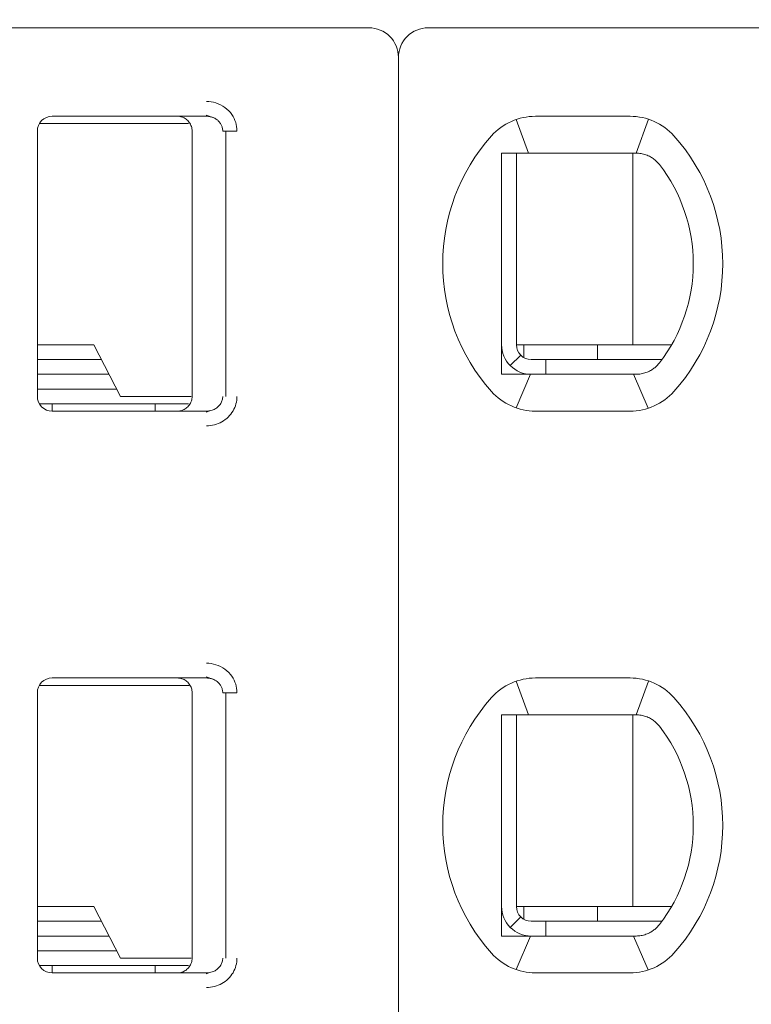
# Model space of a CAD drawing. Header units: millimetres. Extents: x -1114 to 1396, y -630 to 631.
# Tile 535 of 656: x 834.92 to 839.89, y -479.63 to -472.95. Entities that reach past the tile are written whole.
import ezdxf

# ---------------------------------------------------------------- set-up
doc = ezdxf.new("R2010")
doc.units = ezdxf.units.MM
doc.header["$MEASUREMENT"] = 0

msp = doc.modelspace()

# ---------------------------------------------------------------- linework, layer by layer
at = {"lineweight": 18}
for points, knots in [([(1038.9843, -629.7647), (1038.9843, -629.7647), (-1111.4882, -629.7647), (-1111.4882, -629.7647), (-1111.4882, -629.7647), (-1111.4882, -629.7647), (-1111.4882, 630.7883), (-1111.4882, 630.7883), (-1111.4882, 630.7883), (-1111.4882, 630.7883), (1038.9843, 630.7883), (1038.9843, 630.7883)], [0, 0, 0, 0, 0.333333, 0.333333, 0.333333, 0.333333, 0.666667, 0.666667, 0.666667, 0.666667, 1, 1, 1, 1]), ([(837.4928, -473.209), (837.4928, -473.1559), (837.4717, -473.105), (837.4342, -473.0675), (837.4342, -473.0675), (837.3967, -473.03), (837.3459, -473.009), (837.2928, -473.009)], [0, 0, 0, 0, 0.5, 0.5, 0.5, 0.5, 1, 1, 1, 1]), ([(837.6928, -473.009), (837.6398, -473.009), (837.5889, -473.03), (837.5514, -473.0675), (837.5514, -473.0675), (837.5139, -473.105), (837.4928, -473.1559), (837.4928, -473.209)], [0, 0, 0, 0, 0.5, 0.5, 0.5, 0.5, 1, 1, 1, 1]), ([(836.1902, -473.509), (836.2123, -473.5088), (836.2334, -473.5121), (836.2545, -473.5188), (836.2545, -473.5188), (836.2756, -473.5256), (836.2967, -473.5359), (836.3152, -473.5495), (836.3152, -473.5495), (836.3338, -473.5631), (836.3499, -473.5801), (836.3621, -473.5973), (836.3621, -473.5973), (836.3743, -473.6145), (836.3826, -473.632), (836.3883, -473.6506), (836.3883, -473.6506), (836.394, -473.6691), (836.3972, -473.6886), (836.3973, -473.709)], [0, 0, 0, 0, 0.2, 0.2, 0.2, 0.2, 0.4, 0.4, 0.4, 0.4, 0.6, 0.6, 0.6, 0.6, 0.8, 0.8, 0.8, 0.8, 1, 1, 1, 1]), ([(835.1428, -473.609), (835.1163, -473.609), (835.0909, -473.6195), (835.0721, -473.6382), (835.0721, -473.6382), (835.0533, -473.657), (835.0428, -473.6824), (835.0428, -473.709)], [0, 0, 0, 0, 0.5, 0.5, 0.5, 0.5, 1, 1, 1, 1]), ([(835.1428, -473.609), (835.1163, -473.609), (835.0909, -473.6195), (835.0721, -473.6382), (835.0721, -473.6382), (835.0533, -473.657), (835.0428, -473.6824), (835.0428, -473.709)], [0, 0, 0, 0, 0.5, 0.5, 0.5, 0.5, 1, 1, 1, 1]), ([(836.0928, -473.709), (836.0928, -473.6985), (836.0912, -473.6881), (836.0879, -473.6781), (836.0879, -473.6781), (836.0847, -473.6682), (836.0799, -473.6587), (836.0738, -473.6503), (836.0738, -473.6503), (836.0677, -473.6418), (836.0602, -473.6343), (836.0518, -473.6282), (836.0518, -473.6282), (836.0433, -473.622), (836.0339, -473.6172), (836.0239, -473.6139), (836.0239, -473.6139), (836.0139, -473.6106), (836.0034, -473.609), (835.9928, -473.609)], [0, 0, 0, 0, 0.2, 0.2, 0.2, 0.2, 0.4, 0.4, 0.4, 0.4, 0.6, 0.6, 0.6, 0.6, 0.8, 0.8, 0.8, 0.8, 1, 1, 1, 1]), ([(836.1902, -473.609), (836.199, -473.609), (836.2077, -473.6099), (836.2162, -473.6118), (836.2162, -473.6118), (836.2246, -473.6136), (836.2327, -473.6163), (836.2405, -473.6199), (836.2405, -473.6199), (836.248, -473.6234), (836.2552, -473.6277), (836.2618, -473.6328), (836.2618, -473.6328), (836.268, -473.6375), (836.2736, -473.6429), (836.2785, -473.6488), (836.2785, -473.6488), (836.283, -473.6543), (836.287, -473.6602), (836.2902, -473.6664), (836.2902, -473.6664), (836.2935, -473.6727), (836.296, -473.6792), (836.2978, -473.686), (836.2978, -473.686), (836.2997, -473.6935), (836.3007, -473.7012), (836.3007, -473.709)], [0, 0, 0, 0, 0.142857, 0.142857, 0.142857, 0.142857, 0.285714, 0.285714, 0.285714, 0.285714, 0.428571, 0.428571, 0.428571, 0.428571, 0.571429, 0.571429, 0.571429, 0.571429, 0.714286, 0.714286, 0.714286, 0.714286, 0.857143, 0.857143, 0.857143, 0.857143, 1, 1, 1, 1]), ([(838.2543, -473.859), (838.2475, -473.859), (838.2407, -473.859), (838.2339, -473.859), (838.2339, -473.859), (838.2271, -473.859), (838.2203, -473.859), (838.2134, -473.859), (838.2134, -473.859), (838.2066, -473.859), (838.1997, -473.859), (838.1928, -473.859)], [0, 0, 0, 0, 0.333333, 0.333333, 0.333333, 0.333333, 0.666667, 0.666667, 0.666667, 0.666667, 1, 1, 1, 1]), ([(838.1928, -473.859), (838.1928, -473.9099), (838.1928, -473.9624), (838.1928, -474.0173), (838.1928, -474.0173), (838.1928, -474.0448), (838.1928, -474.0729), (838.1928, -474.1018), (838.1928, -474.1018), (838.1928, -474.1163), (838.1928, -474.131), (838.1928, -474.1459), (838.1928, -474.1459), (838.1928, -474.1608), (838.1928, -474.176), (838.1928, -474.1913), (838.1928, -474.1913), (838.1928, -474.2221), (838.1928, -474.2537), (838.1928, -474.2864), (838.1928, -474.2864), (838.1928, -474.3191), (838.1928, -474.3529), (838.1928, -474.3883), (838.1928, -474.3883), (838.1928, -474.4059), (838.1928, -474.4239), (838.1928, -474.442), (838.1928, -474.442), (838.1928, -474.4601), (838.1928, -474.4784), (838.1928, -474.4969), (838.1928, -474.4969), (838.1928, -474.5154), (838.1928, -474.5341), (838.1928, -474.553), (838.1928, -474.553), (838.1928, -474.572), (838.1928, -474.5913), (838.1928, -474.6103), (838.1928, -474.6103), (838.1928, -474.6483), (838.1928, -474.6859), (838.1928, -474.7229), (838.1928, -474.7229), (838.1928, -474.7322), (838.1928, -474.7415), (838.1928, -474.7507), (838.1928, -474.7507), (838.1928, -474.7599), (838.1928, -474.7691), (838.1928, -474.7782), (838.1928, -474.7782), (838.1928, -474.7964), (838.1928, -474.8142), (838.1928, -474.8317), (838.1928, -474.8317), (838.1928, -474.8667), (838.1928, -474.9003), (838.1928, -474.9329), (838.1928, -474.9329), (838.1928, -474.9493), (838.1928, -474.9654), (838.1928, -474.9812), (838.1928, -474.9812), (838.1928, -474.9971), (838.1928, -475.0127), (838.1928, -475.0281), (838.1928, -475.0281), (838.1928, -475.0587), (838.1928, -475.0883), (838.1928, -475.1171), (838.1928, -475.1171), (838.1928, -475.1458), (838.1928, -475.1738), (838.1928, -475.2011), (838.1928, -475.2011), (838.1928, -475.2559), (838.1928, -475.3082), (838.1928, -475.359)], [0, 0, 0, 0, 0.05, 0.05, 0.05, 0.05, 0.1, 0.1, 0.1, 0.1, 0.15, 0.15, 0.15, 0.15, 0.2, 0.2, 0.2, 0.2, 0.25, 0.25, 0.25, 0.25, 0.3, 0.3, 0.3, 0.3, 0.35, 0.35, 0.35, 0.35, 0.4, 0.4, 0.4, 0.4, 0.45, 0.45, 0.45, 0.45, 0.5, 0.5, 0.5, 0.5, 0.55, 0.55, 0.55, 0.55, 0.6, 0.6, 0.6, 0.6, 0.65, 0.65, 0.65, 0.65, 0.7, 0.7, 0.7, 0.7, 0.75, 0.75, 0.75, 0.75, 0.8, 0.8, 0.8, 0.8, 0.85, 0.85, 0.85, 0.85, 0.9, 0.9, 0.9, 0.9, 0.95, 0.95, 0.95, 0.95, 1, 1, 1, 1]), ([(838.422, -473.859), (838.4168, -473.859), (838.4116, -473.859), (838.4064, -473.859), (838.4064, -473.859), (838.4011, -473.859), (838.3958, -473.859), (838.3904, -473.859), (838.3904, -473.859), (838.385, -473.859), (838.3795, -473.859), (838.3738, -473.859), (838.3738, -473.859), (838.3682, -473.859), (838.3624, -473.859), (838.3564, -473.859), (838.3564, -473.859), (838.3504, -473.859), (838.3443, -473.859), (838.338, -473.859), (838.338, -473.859), (838.3317, -473.859), (838.3253, -473.859), (838.3187, -473.859), (838.3187, -473.859), (838.3121, -473.859), (838.3054, -473.859), (838.2984, -473.859), (838.2984, -473.859), (838.2915, -473.859), (838.2844, -473.859), (838.277, -473.859), (838.277, -473.859), (838.2696, -473.859), (838.2621, -473.859), (838.2543, -473.859)], [0, 0, 0, 0, 0.111111, 0.111111, 0.111111, 0.111111, 0.222222, 0.222222, 0.222222, 0.222222, 0.333333, 0.333333, 0.333333, 0.333333, 0.444444, 0.444444, 0.444444, 0.444444, 0.555556, 0.555556, 0.555556, 0.555556, 0.666667, 0.666667, 0.666667, 0.666667, 0.777778, 0.777778, 0.777778, 0.777778, 0.888889, 0.888889, 0.888889, 0.888889, 1, 1, 1, 1]), ([(839.0636, -473.859), (839.0681, -473.859), (839.0726, -473.859), (839.0772, -473.859), (839.0772, -473.859), (839.0818, -473.859), (839.0865, -473.859), (839.0911, -473.859), (839.0911, -473.859), (839.0958, -473.859), (839.1005, -473.859), (839.1052, -473.859)], [0, 0, 0, 0, 0.333333, 0.333333, 0.333333, 0.333333, 0.666667, 0.666667, 0.666667, 0.666667, 1, 1, 1, 1]), ([(839.1052, -473.859), (839.1165, -473.859), (839.1277, -473.8599), (839.1388, -473.8618), (839.1388, -473.8618), (839.1499, -473.8637), (839.1608, -473.8665), (839.1716, -473.8703), (839.1716, -473.8703), (839.1823, -473.8741), (839.1928, -473.8788), (839.2029, -473.8844)], [0, 0, 0, 0, 0.333333, 0.333333, 0.333333, 0.333333, 0.666667, 0.666667, 0.666667, 0.666667, 1, 1, 1, 1]), ([(839.2029, -473.8844), (839.2111, -473.889), (839.2189, -473.8942), (839.2262, -473.8997), (839.2262, -473.8997), (839.2335, -473.9053), (839.2404, -473.9113), (839.2466, -473.9175), (839.2466, -473.9175), (839.2528, -473.9237), (839.2584, -473.9302), (839.2635, -473.9367)], [0, 0, 0, 0, 0.333333, 0.333333, 0.333333, 0.333333, 0.666667, 0.666667, 0.666667, 0.666667, 1, 1, 1, 1]), ([(838.1928, -475.159), (838.1928, -475.212), (838.2139, -475.2629), (838.2514, -475.3004), (838.2514, -475.3004), (838.2889, -475.3379), (838.3398, -475.359), (838.3928, -475.359)], [0, 0, 0, 0, 0.5, 0.5, 0.5, 0.5, 1, 1, 1, 1]), ([(838.2928, -475.159), (838.2928, -475.1855), (838.3033, -475.2109), (838.3221, -475.2297), (838.3221, -475.2297), (838.3409, -475.2484), (838.3663, -475.259), (838.3928, -475.259)], [0, 0, 0, 0, 0.5, 0.5, 0.5, 0.5, 1, 1, 1, 1]), ([(839.2635, -475.2812), (839.2582, -475.2881), (839.2524, -475.2947), (839.2461, -475.3009), (839.2461, -475.3009), (839.2398, -475.3072), (839.233, -475.3131), (839.2258, -475.3185), (839.2258, -475.3185), (839.2186, -475.324), (839.2109, -475.329), (839.2029, -475.3335)], [0, 0, 0, 0, 0.333333, 0.333333, 0.333333, 0.333333, 0.666667, 0.666667, 0.666667, 0.666667, 1, 1, 1, 1]), ([(838.1928, -475.359), (838.1997, -475.359), (838.2066, -475.359), (838.2134, -475.359), (838.2134, -475.359), (838.2203, -475.359), (838.2271, -475.359), (838.2339, -475.359), (838.2339, -475.359), (838.2407, -475.359), (838.2475, -475.359), (838.2543, -475.359)], [0, 0, 0, 0, 0.333333, 0.333333, 0.333333, 0.333333, 0.666667, 0.666667, 0.666667, 0.666667, 1, 1, 1, 1]), ([(838.2543, -475.359), (838.2621, -475.359), (838.2697, -475.359), (838.277, -475.359), (838.277, -475.359), (838.2844, -475.359), (838.2915, -475.359), (838.2984, -475.359), (838.2984, -475.359), (838.3054, -475.359), (838.3121, -475.359), (838.3187, -475.359), (838.3187, -475.359), (838.3253, -475.359), (838.3317, -475.359), (838.338, -475.359), (838.338, -475.359), (838.3443, -475.359), (838.3504, -475.359), (838.3564, -475.359), (838.3564, -475.359), (838.3624, -475.359), (838.3682, -475.359), (838.3738, -475.359), (838.3738, -475.359), (838.3795, -475.359), (838.385, -475.359), (838.3904, -475.359), (838.3904, -475.359), (838.3958, -475.359), (838.4011, -475.359), (838.4064, -475.359), (838.4064, -475.359), (838.4116, -475.359), (838.4168, -475.359), (838.422, -475.359)], [0, 0, 0, 0, 0.111111, 0.111111, 0.111111, 0.111111, 0.222222, 0.222222, 0.222222, 0.222222, 0.333333, 0.333333, 0.333333, 0.333333, 0.444444, 0.444444, 0.444444, 0.444444, 0.555556, 0.555556, 0.555556, 0.555556, 0.666667, 0.666667, 0.666667, 0.666667, 0.777778, 0.777778, 0.777778, 0.777778, 0.888889, 0.888889, 0.888889, 0.888889, 1, 1, 1, 1]), ([(839.1052, -475.359), (839.1005, -475.359), (839.0958, -475.359), (839.0911, -475.359), (839.0911, -475.359), (839.0864, -475.359), (839.0818, -475.359), (839.0772, -475.359), (839.0772, -475.359), (839.0726, -475.359), (839.0681, -475.359), (839.0636, -475.359)], [0, 0, 0, 0, 0.333333, 0.333333, 0.333333, 0.333333, 0.666667, 0.666667, 0.666667, 0.666667, 1, 1, 1, 1]), ([(839.2029, -475.3335), (839.1928, -475.3392), (839.1823, -475.3439), (839.1715, -475.3476), (839.1715, -475.3476), (839.1608, -475.3514), (839.1498, -475.3542), (839.1387, -475.3561), (839.1387, -475.3561), (839.1276, -475.358), (839.1164, -475.359), (839.1052, -475.359)], [0, 0, 0, 0, 0.333333, 0.333333, 0.333333, 0.333333, 0.666667, 0.666667, 0.666667, 0.666667, 1, 1, 1, 1]), ([(835.0428, -475.509), (835.0428, -475.5355), (835.0533, -475.5609), (835.0721, -475.5797), (835.0721, -475.5797), (835.0909, -475.5984), (835.1163, -475.609), (835.1428, -475.609)], [0, 0, 0, 0, 0.5, 0.5, 0.5, 0.5, 1, 1, 1, 1]), ([(835.0428, -475.509), (835.0428, -475.5355), (835.0533, -475.5609), (835.0721, -475.5797), (835.0721, -475.5797), (835.0909, -475.5984), (835.1163, -475.609), (835.1428, -475.609)], [0, 0, 0, 0, 0.5, 0.5, 0.5, 0.5, 1, 1, 1, 1]), ([(836.0928, -475.509), (836.0928, -475.5194), (836.0912, -475.5298), (836.0879, -475.5398), (836.0879, -475.5398), (836.0847, -475.5497), (836.0799, -475.5592), (836.0738, -475.5676), (836.0738, -475.5676), (836.0677, -475.5761), (836.0602, -475.5836), (836.0518, -475.5897), (836.0518, -475.5897), (836.0433, -475.5959), (836.0339, -475.6007), (836.0239, -475.604), (836.0239, -475.604), (836.0139, -475.6073), (836.0034, -475.609), (835.9928, -475.609)], [0, 0, 0, 0, 0.2, 0.2, 0.2, 0.2, 0.4, 0.4, 0.4, 0.4, 0.6, 0.6, 0.6, 0.6, 0.8, 0.8, 0.8, 0.8, 1, 1, 1, 1]), ([(836.3007, -475.509), (836.3007, -475.5174), (836.2995, -475.526), (836.2971, -475.5342), (836.2971, -475.5342), (836.2948, -475.5423), (836.2913, -475.5502), (836.2868, -475.5575), (836.2868, -475.5575), (836.2823, -475.5649), (836.2766, -475.5718), (836.2702, -475.578), (836.2702, -475.578), (836.2636, -475.5842), (836.2561, -475.5897), (836.2481, -475.5942), (836.2481, -475.5942), (836.2395, -475.5989), (836.2303, -475.6026), (836.2207, -475.6051), (836.2207, -475.6051), (836.2108, -475.6077), (836.2005, -475.609), (836.1902, -475.609)], [0, 0, 0, 0, 0.166667, 0.166667, 0.166667, 0.166667, 0.333333, 0.333333, 0.333333, 0.333333, 0.5, 0.5, 0.5, 0.5, 0.666667, 0.666667, 0.666667, 0.666667, 0.833333, 0.833333, 0.833333, 0.833333, 1, 1, 1, 1]), ([(836.3973, -475.509), (836.3973, -475.5263), (836.3951, -475.5431), (836.3905, -475.5597), (836.3905, -475.5597), (836.386, -475.5762), (836.3791, -475.5926), (836.3703, -475.6077), (836.3703, -475.6077), (836.3615, -475.6228), (836.3507, -475.6367), (836.3379, -475.6492), (836.3379, -475.6492), (836.3251, -475.6617), (836.3102, -475.6729), (836.2945, -475.6818), (836.2945, -475.6818), (836.2788, -475.6907), (836.2623, -475.6973), (836.2449, -475.7019), (836.2449, -475.7019), (836.2275, -475.7064), (836.2093, -475.7088), (836.1902, -475.709)], [0, 0, 0, 0, 0.166667, 0.166667, 0.166667, 0.166667, 0.333333, 0.333333, 0.333333, 0.333333, 0.5, 0.5, 0.5, 0.5, 0.666667, 0.666667, 0.666667, 0.666667, 0.833333, 0.833333, 0.833333, 0.833333, 1, 1, 1, 1]), ([(836.1902, -477.319), (836.2123, -477.3188), (836.2334, -477.3221), (836.2545, -477.3288), (836.2545, -477.3288), (836.2756, -477.3356), (836.2967, -477.3459), (836.3152, -477.3595), (836.3152, -477.3595), (836.3338, -477.3731), (836.3499, -477.3901), (836.3621, -477.4073), (836.3621, -477.4073), (836.3743, -477.4245), (836.3826, -477.442), (836.3883, -477.4606), (836.3883, -477.4606), (836.394, -477.4791), (836.3972, -477.4986), (836.3973, -477.519)], [0, 0, 0, 0, 0.2, 0.2, 0.2, 0.2, 0.4, 0.4, 0.4, 0.4, 0.6, 0.6, 0.6, 0.6, 0.8, 0.8, 0.8, 0.8, 1, 1, 1, 1]), ([(835.1428, -477.419), (835.1163, -477.419), (835.0909, -477.4295), (835.0721, -477.4482), (835.0721, -477.4482), (835.0533, -477.467), (835.0428, -477.4924), (835.0428, -477.519)], [0, 0, 0, 0, 0.5, 0.5, 0.5, 0.5, 1, 1, 1, 1]), ([(835.1428, -477.419), (835.1163, -477.419), (835.0909, -477.4295), (835.0721, -477.4482), (835.0721, -477.4482), (835.0533, -477.467), (835.0428, -477.4924), (835.0428, -477.519)], [0, 0, 0, 0, 0.5, 0.5, 0.5, 0.5, 1, 1, 1, 1]), ([(835.9928, -477.419), (836.0033, -477.419), (836.0138, -477.4206), (836.0238, -477.4239), (836.0238, -477.4239), (836.0338, -477.4271), (836.0432, -477.432), (836.0517, -477.4381), (836.0517, -477.4381), (836.0602, -477.4443), (836.0676, -477.4518), (836.0738, -477.4602), (836.0738, -477.4602), (836.0799, -477.4687), (836.0847, -477.4782), (836.088, -477.4882), (836.088, -477.4882), (836.0912, -477.4981), (836.0928, -477.5086), (836.0928, -477.519)], [0, 0, 0, 0, 0.2, 0.2, 0.2, 0.2, 0.4, 0.4, 0.4, 0.4, 0.6, 0.6, 0.6, 0.6, 0.8, 0.8, 0.8, 0.8, 1, 1, 1, 1]), ([(836.1902, -477.419), (836.199, -477.419), (836.2077, -477.4199), (836.2162, -477.4218), (836.2162, -477.4218), (836.2246, -477.4236), (836.2327, -477.4263), (836.2405, -477.4299), (836.2405, -477.4299), (836.248, -477.4334), (836.2552, -477.4377), (836.2618, -477.4428), (836.2618, -477.4428), (836.268, -477.4475), (836.2736, -477.4529), (836.2785, -477.4588), (836.2785, -477.4588), (836.283, -477.4643), (836.287, -477.4702), (836.2902, -477.4764), (836.2902, -477.4764), (836.2935, -477.4827), (836.296, -477.4892), (836.2978, -477.496), (836.2978, -477.496), (836.2997, -477.5035), (836.3007, -477.5112), (836.3007, -477.519)], [0, 0, 0, 0, 0.142857, 0.142857, 0.142857, 0.142857, 0.285714, 0.285714, 0.285714, 0.285714, 0.428571, 0.428571, 0.428571, 0.428571, 0.571429, 0.571429, 0.571429, 0.571429, 0.714286, 0.714286, 0.714286, 0.714286, 0.857143, 0.857143, 0.857143, 0.857143, 1, 1, 1, 1]), ([(838.1928, -477.669), (838.1996, -477.669), (838.2064, -477.669), (838.2132, -477.669), (838.2132, -477.669), (838.22, -477.669), (838.2268, -477.669), (838.2337, -477.669), (838.2337, -477.669), (838.2405, -477.669), (838.2474, -477.669), (838.2543, -477.669)], [0, 0, 0, 0, 0.333333, 0.333333, 0.333333, 0.333333, 0.666667, 0.666667, 0.666667, 0.666667, 1, 1, 1, 1]), ([(838.1928, -477.669), (838.1928, -477.7199), (838.1928, -477.7724), (838.1928, -477.8273), (838.1928, -477.8273), (838.1928, -477.8548), (838.1928, -477.8829), (838.1928, -477.9118), (838.1928, -477.9118), (838.1928, -477.9263), (838.1928, -477.941), (838.1928, -477.9559), (838.1928, -477.9559), (838.1928, -477.9708), (838.1928, -477.986), (838.1928, -478.0013), (838.1928, -478.0013), (838.1928, -478.0321), (838.1928, -478.0637), (838.1928, -478.0964), (838.1928, -478.0964), (838.1928, -478.1291), (838.1928, -478.1629), (838.1928, -478.1983), (838.1928, -478.1983), (838.1928, -478.2159), (838.1928, -478.2339), (838.1928, -478.252), (838.1928, -478.252), (838.1928, -478.2701), (838.1928, -478.2884), (838.1928, -478.3069), (838.1928, -478.3069), (838.1928, -478.3254), (838.1928, -478.3441), (838.1928, -478.363), (838.1928, -478.363), (838.1928, -478.382), (838.1928, -478.4013), (838.1928, -478.4203), (838.1928, -478.4203), (838.1928, -478.4583), (838.1928, -478.4959), (838.1928, -478.5329), (838.1928, -478.5329), (838.1928, -478.5422), (838.1928, -478.5515), (838.1928, -478.5607), (838.1928, -478.5607), (838.1928, -478.5699), (838.1928, -478.5791), (838.1928, -478.5882), (838.1928, -478.5882), (838.1928, -478.6064), (838.1928, -478.6242), (838.1928, -478.6417), (838.1928, -478.6417), (838.1928, -478.6767), (838.1928, -478.7103), (838.1928, -478.7429), (838.1928, -478.7429), (838.1928, -478.7593), (838.1928, -478.7754), (838.1928, -478.7912), (838.1928, -478.7912), (838.1928, -478.8071), (838.1928, -478.8227), (838.1928, -478.8381), (838.1928, -478.8381), (838.1928, -478.8687), (838.1928, -478.8983), (838.1928, -478.9271), (838.1928, -478.9271), (838.1928, -478.9558), (838.1928, -478.9838), (838.1928, -479.0111), (838.1928, -479.0111), (838.1928, -479.0659), (838.1928, -479.1182), (838.1928, -479.169)], [0, 0, 0, 0, 0.05, 0.05, 0.05, 0.05, 0.1, 0.1, 0.1, 0.1, 0.15, 0.15, 0.15, 0.15, 0.2, 0.2, 0.2, 0.2, 0.25, 0.25, 0.25, 0.25, 0.3, 0.3, 0.3, 0.3, 0.35, 0.35, 0.35, 0.35, 0.4, 0.4, 0.4, 0.4, 0.45, 0.45, 0.45, 0.45, 0.5, 0.5, 0.5, 0.5, 0.55, 0.55, 0.55, 0.55, 0.6, 0.6, 0.6, 0.6, 0.65, 0.65, 0.65, 0.65, 0.7, 0.7, 0.7, 0.7, 0.75, 0.75, 0.75, 0.75, 0.8, 0.8, 0.8, 0.8, 0.85, 0.85, 0.85, 0.85, 0.9, 0.9, 0.9, 0.9, 0.95, 0.95, 0.95, 0.95, 1, 1, 1, 1]), ([(838.422, -477.669), (838.4168, -477.669), (838.4116, -477.669), (838.4064, -477.669), (838.4064, -477.669), (838.4011, -477.669), (838.3958, -477.669), (838.3904, -477.669), (838.3904, -477.669), (838.385, -477.669), (838.3795, -477.669), (838.3738, -477.669), (838.3738, -477.669), (838.3682, -477.669), (838.3624, -477.669), (838.3564, -477.669), (838.3564, -477.669), (838.3504, -477.669), (838.3443, -477.669), (838.338, -477.669), (838.338, -477.669), (838.3317, -477.669), (838.3253, -477.669), (838.3187, -477.669), (838.3187, -477.669), (838.3121, -477.669), (838.3054, -477.669), (838.2984, -477.669), (838.2984, -477.669), (838.2915, -477.669), (838.2844, -477.669), (838.277, -477.669), (838.277, -477.669), (838.2696, -477.669), (838.2621, -477.669), (838.2543, -477.669)], [0, 0, 0, 0, 0.111111, 0.111111, 0.111111, 0.111111, 0.222222, 0.222222, 0.222222, 0.222222, 0.333333, 0.333333, 0.333333, 0.333333, 0.444444, 0.444444, 0.444444, 0.444444, 0.555556, 0.555556, 0.555556, 0.555556, 0.666667, 0.666667, 0.666667, 0.666667, 0.777778, 0.777778, 0.777778, 0.777778, 0.888889, 0.888889, 0.888889, 0.888889, 1, 1, 1, 1]), ([(839.1052, -477.669), (839.1005, -477.669), (839.0958, -477.669), (839.0912, -477.669), (839.0912, -477.669), (839.0865, -477.669), (839.0818, -477.669), (839.0772, -477.669), (839.0772, -477.669), (839.0727, -477.669), (839.0681, -477.669), (839.0636, -477.669)], [0, 0, 0, 0, 0.333333, 0.333333, 0.333333, 0.333333, 0.666667, 0.666667, 0.666667, 0.666667, 1, 1, 1, 1]), ([(839.2029, -477.6944), (839.1926, -477.6887), (839.1819, -477.6839), (839.1711, -477.6801), (839.1711, -477.6801), (839.1603, -477.6763), (839.1493, -477.6736), (839.1383, -477.6717), (839.1383, -477.6717), (839.1272, -477.6699), (839.1162, -477.669), (839.1052, -477.669)], [0, 0, 0, 0, 0.333333, 0.333333, 0.333333, 0.333333, 0.666667, 0.666667, 0.666667, 0.666667, 1, 1, 1, 1]), ([(839.2635, -477.7467), (839.2582, -477.7399), (839.2525, -477.7333), (839.2462, -477.7271), (839.2462, -477.7271), (839.2399, -477.7208), (839.233, -477.7149), (839.2258, -477.7094), (839.2258, -477.7094), (839.2186, -477.7039), (839.2109, -477.6989), (839.2029, -477.6944)], [0, 0, 0, 0, 0.333333, 0.333333, 0.333333, 0.333333, 0.666667, 0.666667, 0.666667, 0.666667, 1, 1, 1, 1]), ([(838.1928, -478.969), (838.1928, -479.022), (838.2139, -479.0729), (838.2514, -479.1104), (838.2514, -479.1104), (838.2889, -479.1479), (838.3398, -479.169), (838.3928, -479.169)], [0, 0, 0, 0, 0.5, 0.5, 0.5, 0.5, 1, 1, 1, 1]), ([(838.2928, -478.969), (838.2928, -478.9955), (838.3033, -479.0209), (838.3221, -479.0397), (838.3221, -479.0397), (838.3409, -479.0584), (838.3663, -479.069), (838.3928, -479.069)], [0, 0, 0, 0, 0.5, 0.5, 0.5, 0.5, 1, 1, 1, 1]), ([(839.2029, -479.1435), (839.2112, -479.1388), (839.219, -479.1337), (839.2263, -479.1281), (839.2263, -479.1281), (839.2336, -479.1226), (839.2404, -479.1166), (839.2466, -479.1104), (839.2466, -479.1104), (839.2528, -479.1042), (839.2584, -479.0978), (839.2635, -479.0912)], [0, 0, 0, 0, 0.333333, 0.333333, 0.333333, 0.333333, 0.666667, 0.666667, 0.666667, 0.666667, 1, 1, 1, 1]), ([(838.1928, -479.169), (838.1997, -479.169), (838.2066, -479.169), (838.2134, -479.169), (838.2134, -479.169), (838.2203, -479.169), (838.2271, -479.169), (838.2339, -479.169), (838.2339, -479.169), (838.2407, -479.169), (838.2475, -479.169), (838.2543, -479.169)], [0, 0, 0, 0, 0.333333, 0.333333, 0.333333, 0.333333, 0.666667, 0.666667, 0.666667, 0.666667, 1, 1, 1, 1]), ([(838.2543, -479.169), (838.2621, -479.169), (838.2697, -479.169), (838.277, -479.169), (838.277, -479.169), (838.2844, -479.169), (838.2915, -479.169), (838.2984, -479.169), (838.2984, -479.169), (838.3054, -479.169), (838.3121, -479.169), (838.3187, -479.169), (838.3187, -479.169), (838.3253, -479.169), (838.3317, -479.169), (838.338, -479.169), (838.338, -479.169), (838.3443, -479.169), (838.3504, -479.169), (838.3564, -479.169), (838.3564, -479.169), (838.3624, -479.169), (838.3682, -479.169), (838.3738, -479.169), (838.3738, -479.169), (838.3795, -479.169), (838.385, -479.169), (838.3904, -479.169), (838.3904, -479.169), (838.3958, -479.169), (838.4011, -479.169), (838.4064, -479.169), (838.4064, -479.169), (838.4116, -479.169), (838.4168, -479.169), (838.422, -479.169)], [0, 0, 0, 0, 0.111111, 0.111111, 0.111111, 0.111111, 0.222222, 0.222222, 0.222222, 0.222222, 0.333333, 0.333333, 0.333333, 0.333333, 0.444444, 0.444444, 0.444444, 0.444444, 0.555556, 0.555556, 0.555556, 0.555556, 0.666667, 0.666667, 0.666667, 0.666667, 0.777778, 0.777778, 0.777778, 0.777778, 0.888889, 0.888889, 0.888889, 0.888889, 1, 1, 1, 1]), ([(839.0636, -479.169), (839.0681, -479.169), (839.0727, -479.169), (839.0773, -479.169), (839.0773, -479.169), (839.0819, -479.169), (839.0865, -479.169), (839.0912, -479.169), (839.0912, -479.169), (839.0959, -479.169), (839.1005, -479.169), (839.1052, -479.169)], [0, 0, 0, 0, 0.333333, 0.333333, 0.333333, 0.333333, 0.666667, 0.666667, 0.666667, 0.666667, 1, 1, 1, 1]), ([(839.2029, -479.1435), (839.1928, -479.1492), (839.1823, -479.1539), (839.1715, -479.1576), (839.1715, -479.1576), (839.1608, -479.1614), (839.1498, -479.1642), (839.1387, -479.1661), (839.1387, -479.1661), (839.1276, -479.168), (839.1164, -479.169), (839.1052, -479.169)], [0, 0, 0, 0, 0.333333, 0.333333, 0.333333, 0.333333, 0.666667, 0.666667, 0.666667, 0.666667, 1, 1, 1, 1]), ([(835.0428, -479.319), (835.0428, -479.3455), (835.0533, -479.3709), (835.0721, -479.3897), (835.0721, -479.3897), (835.0909, -479.4084), (835.1163, -479.419), (835.1428, -479.419)], [0, 0, 0, 0, 0.5, 0.5, 0.5, 0.5, 1, 1, 1, 1]), ([(835.0428, -479.319), (835.0428, -479.3455), (835.0533, -479.3709), (835.0721, -479.3897), (835.0721, -479.3897), (835.0909, -479.4084), (835.1163, -479.419), (835.1428, -479.419)], [0, 0, 0, 0, 0.5, 0.5, 0.5, 0.5, 1, 1, 1, 1]), ([(836.0928, -479.319), (836.0928, -479.3294), (836.0912, -479.3398), (836.0879, -479.3498), (836.0879, -479.3498), (836.0847, -479.3597), (836.0799, -479.3692), (836.0738, -479.3776), (836.0738, -479.3776), (836.0677, -479.3861), (836.0602, -479.3936), (836.0518, -479.3997), (836.0518, -479.3997), (836.0433, -479.4059), (836.0339, -479.4107), (836.0239, -479.414), (836.0239, -479.414), (836.0139, -479.4173), (836.0034, -479.419), (835.9928, -479.419)], [0, 0, 0, 0, 0.2, 0.2, 0.2, 0.2, 0.4, 0.4, 0.4, 0.4, 0.6, 0.6, 0.6, 0.6, 0.8, 0.8, 0.8, 0.8, 1, 1, 1, 1]), ([(836.3007, -479.319), (836.3007, -479.3274), (836.2995, -479.336), (836.2971, -479.3442), (836.2971, -479.3442), (836.2948, -479.3523), (836.2913, -479.3602), (836.2868, -479.3675), (836.2868, -479.3675), (836.2823, -479.3749), (836.2766, -479.3818), (836.2702, -479.388), (836.2702, -479.388), (836.2636, -479.3942), (836.2561, -479.3997), (836.2481, -479.4042), (836.2481, -479.4042), (836.2395, -479.4089), (836.2303, -479.4126), (836.2207, -479.4151), (836.2207, -479.4151), (836.2108, -479.4177), (836.2005, -479.419), (836.1902, -479.419)], [0, 0, 0, 0, 0.166667, 0.166667, 0.166667, 0.166667, 0.333333, 0.333333, 0.333333, 0.333333, 0.5, 0.5, 0.5, 0.5, 0.666667, 0.666667, 0.666667, 0.666667, 0.833333, 0.833333, 0.833333, 0.833333, 1, 1, 1, 1]), ([(836.3973, -479.319), (836.3973, -479.3363), (836.3951, -479.3531), (836.3905, -479.3697), (836.3905, -479.3697), (836.386, -479.3862), (836.3791, -479.4026), (836.3703, -479.4177), (836.3703, -479.4177), (836.3615, -479.4328), (836.3507, -479.4467), (836.3379, -479.4592), (836.3379, -479.4592), (836.3251, -479.4717), (836.3102, -479.4829), (836.2945, -479.4918), (836.2945, -479.4918), (836.2788, -479.5007), (836.2623, -479.5073), (836.2449, -479.5119), (836.2449, -479.5119), (836.2275, -479.5164), (836.2093, -479.5188), (836.1902, -479.519)], [0, 0, 0, 0, 0.166667, 0.166667, 0.166667, 0.166667, 0.333333, 0.333333, 0.333333, 0.333333, 0.5, 0.5, 0.5, 0.5, 0.666667, 0.666667, 0.666667, 0.666667, 0.833333, 0.833333, 0.833333, 0.833333, 1, 1, 1, 1])]:
    msp.add_open_spline(points, degree=3, knots=knots, dxfattribs=at)
for points in [[(837.2928, -473.009), (837.2928, -473.009), (832.6928, -473.009), (832.6928, -473.009)], [(842.2928, -473.009), (842.2928, -473.009), (837.6928, -473.009), (837.6928, -473.009)], [(837.4928, -473.209), (837.4928, -473.209), (837.4928, -483.629), (837.4928, -483.629)], [(837.4928, -473.209), (837.4928, -473.209), (837.4928, -483.629), (837.4928, -483.629)], [(835.1428, -473.609), (835.1428, -473.609), (836.1902, -473.609), (836.1902, -473.609)], [(836.1902, -473.609), (836.1902, -473.609), (835.1428, -473.609), (835.1428, -473.609)], [(836.1902, -473.609), (836.1902, -473.609), (836.0915, -473.609), (836.0915, -473.609)], [(836.1892, -473.602), (836.1892, -473.602), (836.2328, -473.6168), (836.2328, -473.6168)], [(838.422, -473.609), (838.3082, -473.609), (838.1997, -473.6575), (838.1239, -473.7423)], [(838.422, -473.609), (838.3082, -473.609), (838.1997, -473.6575), (838.1239, -473.7423)], [(838.422, -473.609), (838.422, -473.609), (839.0636, -473.609), (839.0636, -473.609)], [(838.422, -473.609), (838.422, -473.609), (839.0636, -473.609), (839.0636, -473.609)], [(839.3618, -473.7423), (839.2859, -473.6575), (839.1775, -473.609), (839.0636, -473.609)], [(839.3618, -473.7423), (839.2859, -473.6575), (839.1775, -473.609), (839.0636, -473.609)], [(835.7237, -473.659), (835.7237, -473.659), (835.0562, -473.659), (835.0562, -473.659)], [(836.0676, -473.659), (836.0676, -473.659), (835.7237, -473.659), (835.7237, -473.659)], [(838.2912, -473.6309), (838.2912, -473.6309), (838.3757, -473.859), (838.3757, -473.859)], [(839.19, -473.6295), (839.19, -473.6295), (839.1045, -473.859), (839.1045, -473.859)], [(835.0428, -475.509), (835.0428, -475.509), (835.0428, -473.709), (835.0428, -473.709)], [(835.0428, -475.509), (835.0428, -475.509), (835.0428, -473.709), (835.0428, -473.709)], [(836.0928, -475.509), (836.0928, -475.509), (836.0928, -473.709), (836.0928, -473.709)], [(836.3007, -473.709), (836.3007, -473.709), (836.3973, -473.709), (836.3973, -473.709)], [(836.3206, -475.509), (836.3206, -475.509), (836.3206, -473.709), (836.3206, -473.709)], [(838.1239, -473.7423), (837.6825, -474.2358), (837.6825, -474.9821), (838.1239, -475.4756)], [(838.1239, -473.7423), (837.6825, -474.2358), (837.6825, -474.9821), (838.1239, -475.4756)], [(839.3618, -475.4756), (839.8032, -474.9821), (839.8032, -474.2358), (839.3618, -473.7423)], [(839.3618, -475.4756), (839.8032, -474.9821), (839.8032, -474.2358), (839.3618, -473.7423)], [(838.2928, -473.859), (838.2928, -473.859), (838.2928, -475.159), (838.2928, -475.159)], [(839.0636, -473.859), (839.0636, -473.859), (838.422, -473.859), (838.422, -473.859)], [(839.0819, -473.859), (839.0819, -473.859), (839.0819, -475.159), (839.0819, -475.159)], [(839.4928, -474.609), (839.4928, -474.3657), (839.4122, -474.1293), (839.2635, -473.9367)], [(839.2635, -475.2812), (839.4122, -475.0886), (839.4928, -474.8522), (839.4928, -474.609)], [(835.4271, -475.159), (835.4271, -475.159), (835.0428, -475.159), (835.0428, -475.159)], [(835.6077, -475.509), (835.6077, -475.509), (835.4271, -475.159), (835.4271, -475.159)], [(838.2928, -475.159), (838.2928, -475.159), (839.0523, -475.159), (839.0523, -475.159)], [(838.3428, -475.2455), (838.3428, -475.2455), (838.3428, -475.1589), (838.3428, -475.1589)], [(838.8428, -475.259), (838.8428, -475.259), (838.8428, -475.159), (838.8428, -475.159)], [(839.0523, -475.159), (839.0523, -475.159), (839.1031, -475.159), (839.1031, -475.159)], [(839.3455, -475.159), (839.3455, -475.159), (839.1031, -475.159), (839.1031, -475.159)], [(835.0428, -475.259), (835.0428, -475.259), (835.4787, -475.259), (835.4787, -475.259)], [(838.3221, -475.2297), (838.3221, -475.2297), (838.2514, -475.3004), (838.2514, -475.3004)], [(838.4928, -475.259), (838.4928, -475.259), (838.3928, -475.259), (838.3928, -475.259)], [(838.4928, -475.259), (838.4928, -475.259), (838.4928, -475.359), (838.4928, -475.359)], [(838.4928, -475.259), (838.4928, -475.259), (839.2802, -475.259), (839.2802, -475.259)], [(835.5303, -475.359), (835.5303, -475.359), (835.0428, -475.359), (835.0428, -475.359)], [(838.2922, -475.5873), (838.2922, -475.5873), (838.3896, -475.359), (838.3896, -475.359)], [(838.422, -475.359), (838.422, -475.359), (839.0636, -475.359), (839.0636, -475.359)], [(839.1879, -475.5892), (839.1879, -475.5892), (839.0867, -475.359), (839.0867, -475.359)], [(835.5819, -475.459), (835.5819, -475.459), (835.0428, -475.459), (835.0428, -475.459)], [(838.1239, -475.4756), (838.1997, -475.5605), (838.3082, -475.609), (838.422, -475.609)], [(838.1239, -475.4756), (838.1997, -475.5605), (838.3082, -475.609), (838.422, -475.609)], [(839.0636, -475.609), (839.1775, -475.609), (839.2859, -475.5605), (839.3618, -475.4756)], [(839.0636, -475.609), (839.1775, -475.609), (839.2859, -475.5605), (839.3618, -475.4756)], [(836.0693, -475.559), (836.0693, -475.559), (835.0562, -475.559), (835.0562, -475.559)], [(835.1428, -475.609), (835.1428, -475.609), (835.1428, -475.559), (835.1428, -475.559)], [(835.6077, -475.509), (835.6077, -475.509), (835.7237, -475.509), (835.7237, -475.509)], [(835.7237, -475.509), (835.7237, -475.509), (836.0862, -475.509), (836.0862, -475.509)], [(835.8428, -475.559), (835.8428, -475.559), (835.8428, -475.609), (835.8428, -475.609)], [(835.1428, -475.609), (835.1428, -475.609), (836.1902, -475.609), (836.1902, -475.609)], [(835.1428, -475.609), (835.1428, -475.609), (836.1902, -475.609), (836.1902, -475.609)], [(836.2124, -475.6069), (836.2124, -475.6069), (836.1892, -475.6159), (836.1892, -475.6159)], [(836.1902, -475.6158), (836.1902, -475.6158), (836.1902, -475.609), (836.1902, -475.609)], [(838.422, -475.609), (838.422, -475.609), (839.0636, -475.609), (839.0636, -475.609)], [(839.0636, -475.609), (839.0636, -475.609), (838.422, -475.609), (838.422, -475.609)], [(835.1428, -477.419), (835.1428, -477.419), (836.1902, -477.419), (836.1902, -477.419)], [(835.1428, -477.419), (835.1428, -477.419), (836.1902, -477.419), (836.1902, -477.419)], [(836.1902, -477.419), (836.1902, -477.419), (835.9928, -477.419), (835.9928, -477.419)], [(836.1892, -477.412), (836.1892, -477.412), (836.2328, -477.4268), (836.2328, -477.4268)], [(838.422, -477.419), (838.3082, -477.419), (838.1997, -477.4675), (838.1239, -477.5523)], [(838.422, -477.419), (838.3082, -477.419), (838.1997, -477.4675), (838.1239, -477.5523)], [(838.422, -477.419), (838.422, -477.419), (839.0636, -477.419), (839.0636, -477.419)], [(838.422, -477.419), (838.422, -477.419), (839.0636, -477.419), (839.0636, -477.419)], [(839.3618, -477.5523), (839.2859, -477.4675), (839.1775, -477.419), (839.0636, -477.419)], [(839.3618, -477.5523), (839.2859, -477.4675), (839.1775, -477.419), (839.0636, -477.419)], [(835.7237, -477.469), (835.7237, -477.469), (835.0562, -477.469), (835.0562, -477.469)], [(836.073, -477.469), (836.073, -477.469), (835.7237, -477.469), (835.7237, -477.469)], [(838.2912, -477.4409), (838.2912, -477.4409), (838.3757, -477.669), (838.3757, -477.669)], [(839.19, -477.4395), (839.19, -477.4395), (839.1045, -477.669), (839.1045, -477.669)], [(835.0428, -479.319), (835.0428, -479.319), (835.0428, -477.519), (835.0428, -477.519)], [(835.0428, -479.319), (835.0428, -479.319), (835.0428, -477.519), (835.0428, -477.519)], [(836.0928, -479.319), (836.0928, -479.319), (836.0928, -477.519), (836.0928, -477.519)], [(836.3007, -477.519), (836.3007, -477.519), (836.3973, -477.519), (836.3973, -477.519)], [(836.3206, -479.319), (836.3206, -479.319), (836.3206, -477.519), (836.3206, -477.519)], [(838.1239, -477.5523), (837.6825, -478.0458), (837.6825, -478.7921), (838.1239, -479.2856)], [(838.1239, -477.5523), (837.6825, -478.0458), (837.6825, -478.7921), (838.1239, -479.2856)], [(839.3618, -479.2856), (839.8032, -478.7921), (839.8032, -478.0458), (839.3618, -477.5523)], [(839.3618, -479.2856), (839.8032, -478.7921), (839.8032, -478.0458), (839.3618, -477.5523)], [(838.2928, -477.669), (838.2928, -477.669), (838.2928, -478.969), (838.2928, -478.969)], [(839.0636, -477.669), (839.0636, -477.669), (838.422, -477.669), (838.422, -477.669)], [(839.0819, -477.669), (839.0819, -477.669), (839.0819, -478.969), (839.0819, -478.969)], [(839.4928, -478.419), (839.4928, -478.1757), (839.4122, -477.9393), (839.2635, -477.7467)], [(839.2635, -479.0912), (839.4122, -478.8986), (839.4928, -478.6622), (839.4928, -478.419)], [(835.4271, -478.969), (835.4271, -478.969), (835.0428, -478.969), (835.0428, -478.969)], [(835.6077, -479.319), (835.6077, -479.319), (835.4271, -478.969), (835.4271, -478.969)], [(838.2928, -478.969), (838.2928, -478.969), (839.0523, -478.969), (839.0523, -478.969)], [(838.3428, -479.0555), (838.3428, -479.0555), (838.3428, -478.9689), (838.3428, -478.9689)], [(838.8428, -479.069), (838.8428, -479.069), (838.8428, -478.969), (838.8428, -478.969)], [(839.0523, -478.969), (839.0523, -478.969), (839.1031, -478.969), (839.1031, -478.969)], [(839.3455, -478.969), (839.3455, -478.969), (839.1031, -478.969), (839.1031, -478.969)], [(835.0428, -479.069), (835.0428, -479.069), (835.4787, -479.069), (835.4787, -479.069)], [(838.3221, -479.0397), (838.3221, -479.0397), (838.2514, -479.1104), (838.2514, -479.1104)], [(838.4928, -479.069), (838.4928, -479.069), (838.3928, -479.069), (838.3928, -479.069)], [(838.4928, -479.069), (838.4928, -479.069), (839.2802, -479.069), (839.2802, -479.069)], [(838.4928, -479.069), (838.4928, -479.069), (838.4928, -479.169), (838.4928, -479.169)], [(835.5303, -479.169), (835.5303, -479.169), (835.0428, -479.169), (835.0428, -479.169)], [(838.2922, -479.3973), (838.2922, -479.3973), (838.3896, -479.169), (838.3896, -479.169)], [(838.422, -479.169), (838.422, -479.169), (839.0636, -479.169), (839.0636, -479.169)], [(839.1879, -479.3992), (839.1879, -479.3992), (839.0867, -479.169), (839.0867, -479.169)], [(835.5819, -479.269), (835.5819, -479.269), (835.0428, -479.269), (835.0428, -479.269)], [(838.1239, -479.2856), (838.1997, -479.3705), (838.3082, -479.419), (838.422, -479.419)], [(838.1239, -479.2856), (838.1997, -479.3705), (838.3082, -479.419), (838.422, -479.419)], [(839.0636, -479.419), (839.1775, -479.419), (839.2859, -479.3705), (839.3618, -479.2856)], [(839.0636, -479.419), (839.1775, -479.419), (839.2859, -479.3705), (839.3618, -479.2856)], [(836.0693, -479.369), (836.0693, -479.369), (835.0562, -479.369), (835.0562, -479.369)], [(835.1428, -479.419), (835.1428, -479.419), (835.1428, -479.369), (835.1428, -479.369)], [(835.6077, -479.319), (835.6077, -479.319), (835.7237, -479.319), (835.7237, -479.319)], [(835.7237, -479.319), (835.7237, -479.319), (836.0862, -479.319), (836.0862, -479.319)], [(835.8428, -479.369), (835.8428, -479.369), (835.8428, -479.419), (835.8428, -479.419)], [(835.1428, -479.419), (835.1428, -479.419), (836.1902, -479.419), (836.1902, -479.419)], [(835.1428, -479.419), (835.1428, -479.419), (836.1902, -479.419), (836.1902, -479.419)], [(836.2124, -479.4169), (836.2124, -479.4169), (836.1892, -479.4259), (836.1892, -479.4259)], [(836.1902, -479.4258), (836.1902, -479.4258), (836.1902, -479.419), (836.1902, -479.419)], [(838.422, -479.419), (838.422, -479.419), (839.0636, -479.419), (839.0636, -479.419)], [(839.0636, -479.419), (839.0636, -479.419), (838.422, -479.419), (838.422, -479.419)]]:
    msp.add_open_spline(points, degree=3, dxfattribs=at)

doc.saveas('drawing.dxf')
